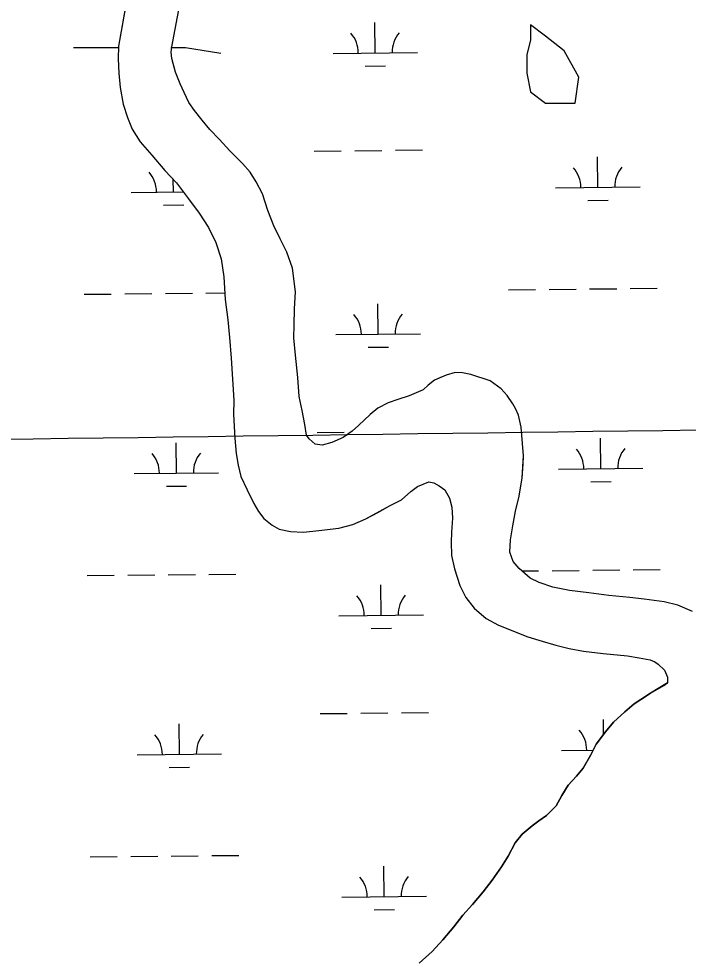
# Model space of a CAD drawing. Extents: x 3734862 to 3772949, y 391520 to 417239.
# Drawn here: x 3766403 to 3767194, y 408713 to 409827 of the extents above; entities that cross this region are included whole.
import ezdxf

# ---------------------------------------------------------------- set-up
doc = ezdxf.new("R2010")
doc.units = 0
for name, color, linetype in [('V-GRID-MAJR', 7, 'Continuous'), ('V-TOPO-SHOR', 7, 'Continuous'), ('V-WETL-SWMP', 7, 'Continuous')]:
    doc.layers.add(name, color=color, linetype=linetype)

msp = doc.modelspace()

# ---------------------------------------------------------------- linework, layer by layer
at = {"layer": 'V-GRID-MAJR'}
msp.add_spline([(3738908.6, 408973.5), (3741556.3, 409006.9), (3746851.6, 409074.3), (3752147, 409142.5), (3757442.4, 409211.4), (3762737.7, 409281.1), (3768033.1, 409351.6), (3770680.7, 409387.1)], degree=3, dxfattribs=at)
at = {"layer": 'V-TOPO-SHOR'}
for p, q in [((3766532.8, 409863.6), (3766520.6, 409794.2)), ((3766583.5, 409793.6), (3766594.4, 409850.4)), ((3767007.9, 409819.5), (3767007.9, 409801.9)), ((3767025.5, 409806.3), (3767007.9, 409819.5)), ((3767007.9, 409801.9), (3767003.5, 409784.3)), ((3767047.5, 409788.7), (3767025.5, 409806.3)), ((3766520.6, 409792.6), (3766467.4, 409792.6)), ((3766520.6, 409794.2), (3766520.6, 409792.6)), ((3766583, 409787.4), (3766583.5, 409793.6)), ((3766583.4, 409792.6), (3766583.5, 409793.6)), ((3766600, 409792.6), (3766583.4, 409792.6)), ((3766641.6, 409785.9), (3766600, 409792.6)), ((3767003.5, 409784.3), (3767003.5, 409762.3)), ((3767065.1, 409757.9), (3767047.5, 409788.7)), ((3767003.5, 409762.3), (3767007.9, 409740.3)), ((3767060.7, 409727.1), (3767065.1, 409757.9)), ((3767007.9, 409740.3), (3767025.5, 409727.1)), ((3767025.5, 409727.1), (3767060.7, 409727.1)), ((3767149.8, 409029.1), (3767165.5, 409038.4)), ((3767165.5, 409038.4), (3767169.8, 409041.5)), ((3767130.3, 409016.6), (3767138.5, 409021.7)), ((3767138.5, 409021.7), (3767149.8, 409029.1)), ((3767119.3, 409007.3), (3767130.3, 409016.6)), ((3767106, 408994.9), (3767119.3, 409007.3)), ((3767096.6, 408983.6), (3767106, 408994.9)), ((3767085.6, 408968.8), (3767096.6, 408983.6)), ((3767079.3, 408956.4), (3767085.6, 408968.8)), ((3767070.3, 408940.4), (3767079.3, 408956.4)), ((3767062.4, 408931.1), (3767070.3, 408940.4)), ((3767052.6, 408920.2), (3767062.4, 408931.1)), ((3767044.8, 408908.1), (3767052.6, 408920.2)), ((3767038.1, 408896), (3767044.8, 408908.1)), ((3767026.8, 408884.4), (3767038.1, 408896)), ((3767009.9, 408872.4), (3767017.8, 408878.2)), ((3767017.8, 408878.2), (3767026.8, 408884.4)), ((3766998.2, 408862.3), (3767009.9, 408872.4)), ((3766989.9, 408852.1), (3766998.2, 408862.3)), ((3766981.3, 408836.6), (3766989.9, 408852.1)), ((3766973.5, 408823.7), (3766981.3, 408836.6)), ((3766962.5, 408808.2), (3766973.5, 408823.7)), ((3766951.9, 408794.1), (3766962.5, 408808.2)), ((3766939.3, 408779.4), (3766951.9, 408794.1)), ((3766928, 408766.5), (3766939.3, 408779.4)), ((3766917, 408752.9), (3766928, 408766.5)), ((3766904.1, 408737.4), (3766917, 408752.9)), ((3766891.5, 408723.8), (3766904.1, 408737.4)), ((3766876.3, 408709.8), (3766891.5, 408723.8))]:
    msp.add_line(p, q, dxfattribs=at)
for points in [[(3766520.6, 409794.2), (3766520.2, 409779.4), (3766520.9, 409762.6), (3766522.4, 409745.5), (3766526.2, 409725.9), (3766531.2, 409709.9), (3766536.7, 409696.2), (3766546.4, 409681.4), (3766559.9, 409665.3), (3766575.5, 409647.3), (3766589.1, 409632.8), (3766603.5, 409613.7), (3766615.9, 409596.8), (3766627.1, 409580), (3766635.6, 409562), (3766642.2, 409542.9), (3766645.2, 409521.4), (3766646.7, 409494.9), (3766649.7, 409470.7), (3766652, 409450), (3766653.8, 409425.4), (3766656.8, 409375.8), (3766656.7, 409358.7), (3766658.2, 409330.6), (3766659.7, 409312.6), (3766662, 409299), (3766665.4, 409285.3), (3766672.8, 409269.7), (3766680.5, 409253.6), (3766686.3, 409243.9), (3766692.5, 409235.6), (3766702.3, 409227.8), (3766710.8, 409223.1), (3766724.1, 409220.3), (3766739.3, 409219.5), (3766757.6, 409221.7), (3766781.1, 409224.4), (3766797.9, 409228.6), (3766813.1, 409235.2), (3766828, 409243.3), (3766842, 409251.1), (3766855.3, 409258), (3766866.3, 409267.8), (3766874.1, 409273.6), (3766887.8, 409279), (3766893.6, 409277.8), (3766899.9, 409274.6), (3766906.5, 409269.5), (3766911.9, 409259.8), (3766915, 409249.2), (3766915.7, 409236), (3766914.5, 409219.6), (3766914, 409207.9), (3766914.4, 409191.9), (3766917.8, 409176.3), (3766924.4, 409156.7), (3766931.4, 409142.3), (3766941.1, 409129.7), (3766955.5, 409117.6), (3766969.9, 409109.7), (3766988.9, 409102.2), (3767004.9, 409095.9), (3767021.7, 409090.8), (3767037.7, 409086.1), (3767053.6, 409082.1), (3767070.4, 409078.9), (3767093.8, 409076.1), (3767110.2, 409074.5), (3767122.7, 409073.3), (3767136.3, 409070.9), (3767149.2, 409068.5), (3767155, 409066.1), (3767158.9, 409063.4), (3767166.3, 409056.3), (3767169.8, 409048.1), (3767169.8, 409041.5)], [(3767199.3, 409125.6), (3767182.1, 409133.1), (3767165.8, 409137.1), (3767142.4, 409140.3), (3767125.2, 409142.3), (3767100.6, 409144.7), (3767076.8, 409147.9), (3767053.8, 409150.8), (3767034.3, 409154.4), (3767018, 409159.9), (3767007.4, 409165.4), (3766994.6, 409176.7), (3766987.2, 409185), (3766983.4, 409195.9), (3766984.2, 409210.7), (3766987, 409227.1), (3766990.2, 409244.3), (3766994.6, 409262.2), (3766998.1, 409284), (3766999.1, 409300), (3766999.6, 409309.8), (3766998.5, 409324.4), (3766996.7, 409343.8), (3766993.7, 409358), (3766990, 409365.9), (3766987.1, 409371.5), (3766980.2, 409381.2), (3766973.2, 409389.3), (3766960, 409398.7), (3766937.4, 409406), (3766927.3, 409408), (3766918.7, 409408.4), (3766908.2, 409405.3), (3766900.7, 409402.2), (3766894.5, 409399.5), (3766887, 409393.3), (3766880.8, 409387.9), (3766864.4, 409380.9), (3766851.1, 409376.7), (3766839.4, 409372.4), (3766827.2, 409366.2), (3766818.2, 409358.8), (3766804.5, 409345.6), (3766797.1, 409339), (3766786.2, 409331.7), (3766772.9, 409325.5), (3766761.5, 409322.4), (3766753.3, 409323.6), (3766746, 409329.9), (3766742.9, 409334.2), (3766740.9, 409347), (3766737.9, 409363.4), (3766734.4, 409380.2), (3766732.6, 409402.5), (3766729.9, 409429), (3766728.1, 409449.3), (3766728.5, 409464.5), (3766728.6, 409483.6), (3766729.8, 409503.9), (3766726.4, 409532), (3766719.5, 409550.8), (3766711.7, 409566.4), (3766704.4, 409582.1), (3766697.4, 409600), (3766690.9, 409619.6), (3766683.5, 409634), (3766676.5, 409645.4), (3766667.2, 409655.6), (3766652.4, 409670.8), (3766640, 409684.1), (3766628.7, 409695.9), (3766619.4, 409706.8), (3766610.5, 409718.2), (3766603.9, 409727.6), (3766598.1, 409739.7), (3766593.4, 409749.9), (3766588, 409763.5), (3766583.8, 409779.9), (3766583, 409787.4)], [(3767169.8, 409041.5), (3767165.5, 409038.4), (3767149.8, 409029.1), (3767138.5, 409021.7), (3767130.3, 409016.6), (3767119.3, 409007.3), (3767106, 408994.9), (3767096.6, 408983.6), (3767085.6, 408968.8), (3767079.3, 408956.4), (3767070.3, 408940.4), (3767062.4, 408931.1), (3767052.6, 408920.2), (3767044.8, 408908.1), (3767038.1, 408896), (3767026.8, 408884.4), (3767017.8, 408878.2), (3767009.9, 408872.4), (3766998.2, 408862.3), (3766989.9, 408852.1), (3766981.3, 408836.6), (3766973.5, 408823.7), (3766962.5, 408808.2), (3766951.9, 408794.1), (3766939.3, 408779.4), (3766928, 408766.5)], [(3766928, 408766.5), (3766917, 408752.9), (3766904.1, 408737.4), (3766891.5, 408723.8), (3766876.3, 408709.8)]]:
    msp.add_lwpolyline(points, dxfattribs=at)
at = {"layer": 'V-WETL-SWMP'}
for p, q in [((3766824.3, 409786.5), (3766823.9, 409822.5)), ((3766774.3, 409785.9), (3766874.3, 409787)), ((3766812.4, 409770.9), (3766836.4, 409771.2)), ((3766752.1, 409670.3), (3766784.1, 409670.6)), ((3766800.1, 409670.8), (3766832.1, 409671.1)), ((3766848.1, 409671.3), (3766880.1, 409671.6)), ((3767087.4, 409627.4), (3767087, 409663.4)), ((3766585.5, 409622.1), (3766585.4, 409636.8)), ((3767037.4, 409626.8), (3767137.4, 409627.9)), ((3766535.5, 409621.5), (3766597.1, 409622.2)), ((3767075.6, 409611.8), (3767099.6, 409612.1)), ((3766573.7, 409606.5), (3766597.7, 409606.8)), ((3766480, 409500.9), (3766512, 409501.2)), ((3766528, 409501.4), (3766560, 409501.7)), ((3766576, 409501.9), (3766608, 409502.2)), ((3766624, 409502.4), (3766646.3, 409502.6)), ((3766981.8, 409506.2), (3767013.8, 409506.5)), ((3767029.8, 409506.7), (3767061.8, 409507)), ((3767077.8, 409507.2), (3767109.8, 409507.5)), ((3767125.8, 409507.7), (3767157.8, 409508)), ((3766827.8, 409453.8), (3766827.4, 409489.8)), ((3766777.8, 409453.3), (3766877.8, 409454.3)), ((3766816, 409438.3), (3766840, 409438.5)), ((3766755.6, 409337.6), (3766787.6, 409337.9)), ((3766589, 409289.4), (3766588.7, 409325.4)), ((3767090.9, 409294.7), (3767090.6, 409330.7)), ((3766539, 409288.9), (3766639, 409289.9)), ((3767040.9, 409294.2), (3767140.9, 409295.2)), ((3767079.1, 409279.2), (3767103.1, 409279.4)), ((3766577.2, 409273.9), (3766601.2, 409274.1)), ((3766483.5, 409168.2), (3766515.5, 409168.6)), ((3766531.5, 409168.7), (3766563.5, 409169.1)), ((3766579.5, 409169.2), (3766611.5, 409169.6)), ((3766627.5, 409169.7), (3766659.5, 409170.1)), ((3766998.1, 409173.7), (3767017.4, 409173.9)), ((3767033.4, 409174), (3767065.4, 409174.4)), ((3767081.4, 409174.5), (3767113.4, 409174.9)), ((3767129.4, 409175), (3767161.4, 409175.4)), ((3766831.3, 409121.2), (3766830.9, 409157.2)), ((3766781.3, 409120.6), (3766881.3, 409121.7)), ((3766819.5, 409105.6), (3766843.5, 409105.9)), ((3766759.1, 409005), (3766791.1, 409005.3)), ((3766807.1, 409005.5), (3766839.1, 409005.8)), ((3766855.1, 409006), (3766887.1, 409006.3)), ((3766592.6, 408956.8), (3766592.2, 408992.8)), ((3767094.2, 408980.5), (3767094.1, 408998.1)), ((3766542.6, 408956.2), (3766642.6, 408957.3)), ((3767044.4, 408961.5), (3767082.1, 408961.9)), ((3766580.7, 408941.2), (3766604.7, 408941.5)), ((3766487, 408835.6), (3766519, 408835.9)), ((3766535, 408836.1), (3766567, 408836.4)), ((3766583, 408836.6), (3766615, 408836.9)), ((3766631, 408837.1), (3766663, 408837.4)), ((3766834.8, 408788.5), (3766834.4, 408824.5)), ((3766784.8, 408788), (3766884.8, 408789)), ((3766823, 408772.9), (3766847, 408773.2))]:
    msp.add_line(p, q, dxfattribs=at)
for points in [[(3766532.8, 409863.6), (3766520.6, 409794.2), (3766520.2, 409779.4), (3766520.9, 409762.6), (3766522.4, 409745.5), (3766526.2, 409725.9), (3766531.2, 409709.9), (3766536.7, 409696.2), (3766546.4, 409681.4), (3766559.9, 409665.3), (3766575.5, 409647.3), (3766589.1, 409632.8), (3766603.5, 409613.7), (3766615.9, 409596.8), (3766627.1, 409580), (3766635.6, 409562), (3766642.2, 409542.9), (3766645.2, 409521.4), (3766646.7, 409494.9), (3766649.7, 409470.7), (3766652, 409450), (3766653.8, 409425.4), (3766656.8, 409375.8), (3766656.7, 409358.7), (3766658.2, 409330.6), (3766659.7, 409312.6), (3766662, 409299), (3766665.4, 409285.3), (3766672.8, 409269.7), (3766680.5, 409253.6), (3766686.3, 409243.9), (3766692.5, 409235.6), (3766702.3, 409227.8), (3766710.8, 409223.1), (3766724.1, 409220.3), (3766739.3, 409219.5), (3766757.6, 409221.7), (3766781.1, 409224.4), (3766797.9, 409228.6), (3766813.1, 409235.2), (3766842, 409251.1), (3766855.3, 409258), (3766866.3, 409267.8), (3766874.1, 409273.6), (3766887.8, 409279), (3766893.6, 409277.8), (3766899.9, 409274.6), (3766906.5, 409269.5), (3766911.9, 409259.8), (3766915, 409249.2), (3766915.7, 409236), (3766914.5, 409219.6), (3766914, 409207.9), (3766914.4, 409191.9), (3766917.8, 409176.3), (3766924.4, 409156.7), (3766931.4, 409142.3), (3766941.1, 409129.7), (3766955.5, 409117.6), (3766969.9, 409109.7)], [(3766583.5, 409793.6), (3766594.4, 409850.4)], [(3766927.3, 409408), (3766918.7, 409408.4), (3766908.2, 409405.3), (3766894.5, 409399.5), (3766887, 409393.3), (3766880.8, 409387.9), (3766864.4, 409380.9), (3766851.1, 409376.7), (3766839.4, 409372.4), (3766827.2, 409366.2), (3766818.2, 409358.8), (3766804.5, 409345.6), (3766797.1, 409339), (3766786.2, 409331.7), (3766772.9, 409325.5), (3766761.5, 409322.4), (3766753.3, 409323.6), (3766746, 409329.9), (3766742.9, 409334.2), (3766740.9, 409347), (3766737.9, 409363.4), (3766734.4, 409380.2), (3766732.6, 409402.5), (3766729.9, 409429), (3766728.1, 409449.3), (3766728.5, 409464.5), (3766728.6, 409483.6), (3766729.8, 409503.9), (3766726.4, 409532), (3766719.5, 409550.8), (3766711.7, 409566.4), (3766704.4, 409582.1), (3766697.4, 409600), (3766690.9, 409619.6), (3766683.5, 409634), (3766676.5, 409645.4), (3766667.2, 409655.6), (3766652.4, 409670.8), (3766640, 409684.1), (3766628.7, 409695.9), (3766619.4, 409706.8), (3766610.5, 409718.2), (3766603.9, 409727.6), (3766598.1, 409739.7), (3766593.4, 409749.9), (3766588, 409763.5), (3766583.8, 409779.9), (3766583, 409787.4), (3766583.5, 409793.6)], [(3767199.3, 409125.6), (3767182.1, 409133.1), (3767165.8, 409137.1), (3767142.4, 409140.3), (3767125.2, 409142.3), (3767100.6, 409144.7), (3767076.8, 409147.9), (3767053.8, 409150.8), (3767034.3, 409154.4), (3767018, 409159.9), (3767007.4, 409165.4), (3766994.6, 409176.7), (3766987.2, 409185), (3766983.4, 409195.9), (3766984.2, 409210.7), (3766987, 409227.1), (3766990.2, 409244.3), (3766994.6, 409262.2), (3766998.1, 409284), (3766999.6, 409309.8), (3766998.5, 409324.4), (3766996.7, 409343.8), (3766993.7, 409358), (3766990, 409365.9), (3766987.1, 409371.5), (3766980.2, 409381.2), (3766973.2, 409389.3), (3766960, 409398.7), (3766937.4, 409406), (3766927.3, 409408)], [(3766969.9, 409109.7), (3767004.9, 409095.9), (3767021.7, 409090.8), (3767037.7, 409086.1), (3767053.6, 409082.1), (3767070.4, 409078.9), (3767093.8, 409076.1), (3767122.7, 409073.3), (3767136.3, 409070.9), (3767149.2, 409068.5), (3767155, 409066.1), (3767158.9, 409063.4), (3767166.3, 409056.3), (3767169.8, 409048.1), (3767169.8, 409041.5), (3767149.8, 409029.1), (3767138.5, 409021.7), (3767130.3, 409016.6), (3767119.3, 409007.3), (3767106, 408994.9), (3767096.6, 408983.6), (3767085.6, 408968.8), (3767079.3, 408956.4), (3767070.3, 408940.4), (3767062.4, 408931.1), (3767052.6, 408920.2), (3767044.8, 408908.1), (3767038.1, 408896), (3767026.8, 408884.4), (3767017.8, 408878.2), (3767009.9, 408872.4), (3766998.2, 408862.3), (3766989.9, 408852.1), (3766981.3, 408836.6), (3766973.5, 408823.7), (3766962.5, 408808.2), (3766951.9, 408794.1), (3766939.3, 408779.4), (3766928, 408766.5), (3766917, 408752.9), (3766904.1, 408737.4), (3766891.5, 408723.8), (3766876.3, 408709.8)]]:
    msp.add_lwpolyline(points, dxfattribs=at)
msp.add_lwpolyline([(3767007.9, 409801.9), (3767003.5, 409784.3), (3767003.5, 409762.3), (3767007.9, 409740.3), (3767025.5, 409727.1), (3767060.7, 409727.1), (3767065.1, 409757.9), (3767047.5, 409788.7), (3767025.5, 409806.3), (3767007.9, 409819.5)], close=True, dxfattribs=at)
for centre, start, end in [((3766769, 409786.4), 359.8334, 41.377), ((3766879.5, 409787.5), 139.8334, 181.377), ((3766530.3, 409622), 359.8334, 41.377), ((3767032.2, 409627.3), 359.8334, 41.377), ((3767142.7, 409628.4), 139.8334, 181.377), ((3766883, 409454.9), 139.8334, 181.377), ((3766772.6, 409453.7), 359.8334, 41.377), ((3766533.8, 409289.3), 359.8334, 41.377), ((3766644.3, 409290.5), 139.8334, 181.377), ((3767035.7, 409294.6), 359.8334, 41.377), ((3767146.2, 409295.8), 139.8334, 181.377), ((3766776.1, 409121), 359.8334, 41.377), ((3766886.5, 409122.2), 139.8334, 181.377), ((3766537.3, 408956.7), 359.8334, 41.377), ((3766647.8, 408957.8), 139.8334, 181.377), ((3767039.2, 408962), 359.8334, 41.377), ((3766779.6, 408788.4), 359.8334, 41.377), ((3766890.1, 408789.6), 139.8334, 181.377)]:
    msp.add_arc(centre, 35.2, start, end, dxfattribs=at)

doc.saveas('drawing.dxf')
